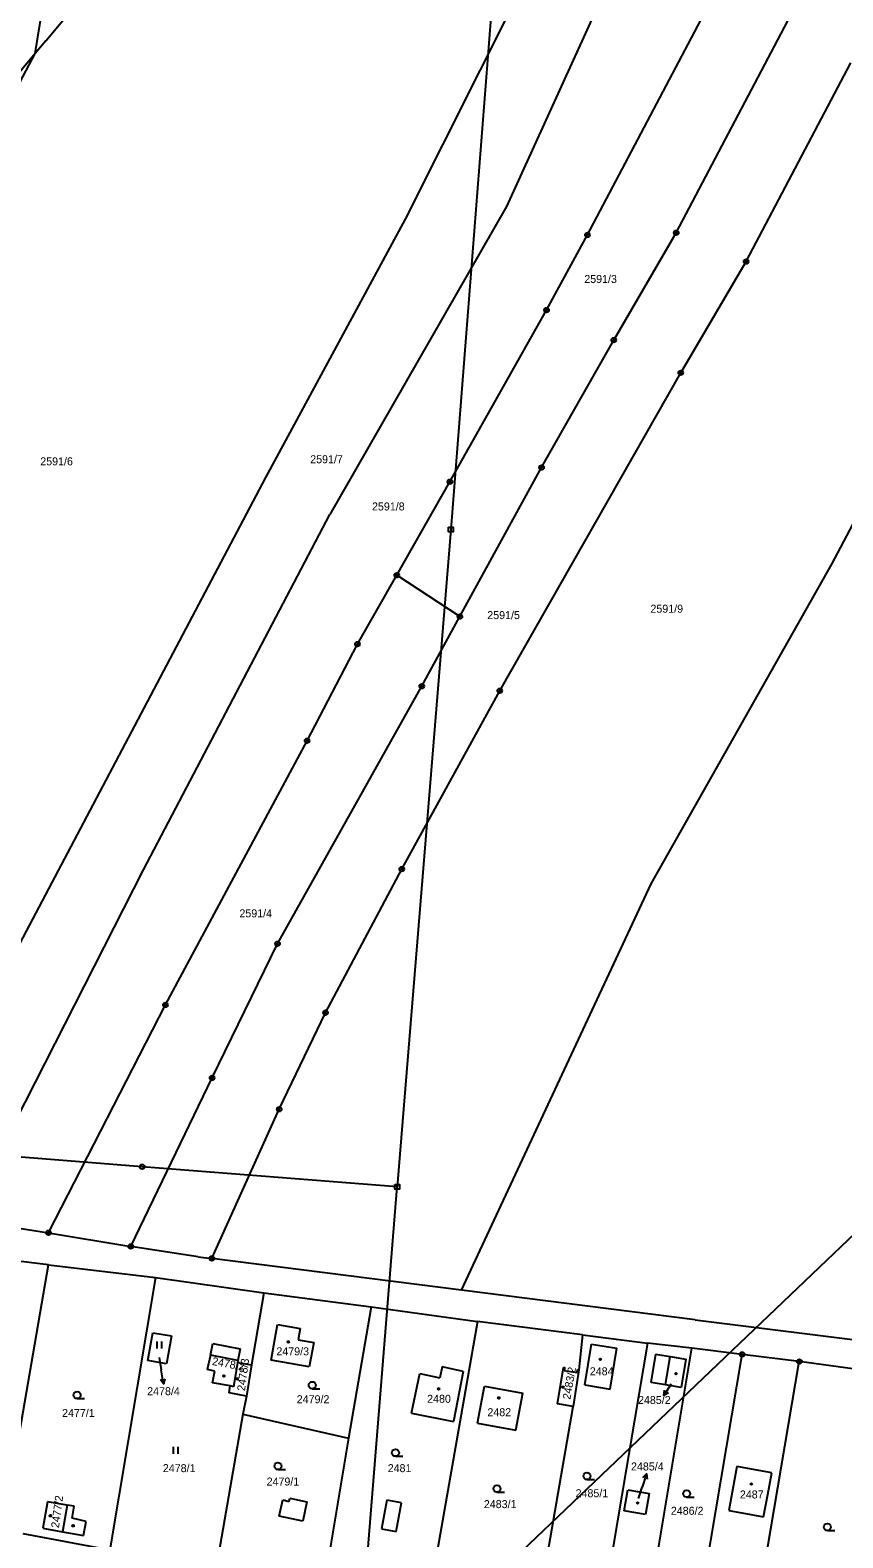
# Model space of a CAD drawing. Extents: x -755819 to -753140, y -1169796 to -1166000.
# Drawn here: x -754875.9 to -754702.7, y -1168962.2 to -1168641 of the extents above; entities that cross this region are included whole.
import ezdxf

# ---------------------------------------------------------------- set-up
doc = ezdxf.new("R2010")
doc.units = 0
for name, color, linetype in [('Vrstva 1', 7, 'Continuous'), ('Vrstva 12', 7, 'Continuous'), ('Vrstva 16', 7, 'Continuous'), ('Vrstva 18', 7, 'Continuous'), ('Vrstva 19', 7, 'Continuous'), ('Vrstva 24', 7, 'Continuous'), ('Vrstva 25', 7, 'Continuous'), ('Vrstva 26', 7, 'Continuous'), ('Vrstva 4', 7, 'Continuous'), ('Vrstva 6', 7, 'Continuous')]:
    doc.layers.add(name, color=color, linetype=linetype)

msp = doc.modelspace()

# ---------------------------------------------------------------- linework, layer by layer
at = {"layer": 'Vrstva 1'}
for p, q in [((-754872.54, -1168643.22), (-754838.5, -1168602.56)), ((-754757.13, -1168684.62), (-754726.37, -1168626.31)), ((-754738.2, -1168684.16), (-754710.64, -1168631.85)), ((-754872.54, -1168643.22), (-754874.8, -1168645.93)), ((-754874.8, -1168645.93), (-754910.46, -1168688.7)), ((-754723.33, -1168690.28), (-754700.98, -1168647.97)), ((-754765.83, -1168700.63), (-754757.13, -1168684.62)), ((-754751.53, -1168707.02), (-754738.2, -1168684.16)), ((-754737.24, -1168713.99), (-754723.33, -1168690.28)), ((-754786.42, -1168737.21), (-754765.83, -1168700.63)), ((-754766.9, -1168734.17), (-754751.53, -1168707.02)), ((-754775.8, -1168781.72), (-754737.24, -1168713.99)), ((-754797.77, -1168757.11), (-754786.42, -1168737.21)), ((-754784.31, -1168765.94), (-754766.9, -1168734.17)), ((-754806.14, -1168771.79), (-754797.77, -1168757.11)), ((-754784.31, -1168765.94), (-754797.77, -1168757.11)), ((-754792.43, -1168780.76), (-754784.31, -1168765.94)), ((-754816.87, -1168792.37), (-754806.14, -1168771.79)), ((-754823.16, -1168835.63), (-754792.43, -1168780.76)), ((-754796.68, -1168819.74), (-754775.8, -1168781.72)), ((-754847.05, -1168848.68), (-754816.87, -1168792.37)), ((-754812.93, -1168850.32), (-754796.68, -1168819.74)), ((-754837.1, -1168864.22), (-754823.16, -1168835.63)), ((-754871.98, -1168897.21), (-754847.05, -1168848.68)), ((-754822.81, -1168870.91), (-754812.93, -1168850.32)), ((-754854.45, -1168900.13), (-754837.1, -1168864.22)), ((-754837.16, -1168902.68), (-754822.81, -1168870.91)), ((-754889.68, -1168894.43), (-754871.98, -1168897.21)), ((-754871.98, -1168897.21), (-754854.45, -1168900.13)), ((-754840.06, -1168902.36), (-754854.45, -1168900.13)), ((-754871.94, -1168904.02), (-754894.96, -1168901.27)), ((-754881.68, -1168960.5), (-754871.94, -1168904.02)), ((-754871.94, -1168904.02), (-754849.15, -1168906.75)), ((-754840.06, -1168902.36), (-754837.16, -1168902.68)), ((-754783.97, -1168909.42), (-754837.16, -1168902.68)), ((-754849.15, -1168906.75), (-754858.89, -1168964.75)), ((-754849.15, -1168906.75), (-754826.1, -1168910)), ((-754826.1, -1168910), (-754828.7, -1168925.38)), ((-754826.1, -1168910), (-754803.19, -1168912.98)), ((-754734.16, -1168915.74), (-754783.97, -1168909.42)), ((-754803.19, -1168912.98), (-754808.02, -1168941.01)), ((-754803.19, -1168912.98), (-754780.52, -1168916.14)), ((-754824.53, -1168924.39), (-754823.17, -1168916.73)), ((-754823.17, -1168916.73), (-754818.36, -1168917.58)), ((-754780.52, -1168916.14), (-754791.18, -1168976.64)), ((-754758.15, -1168918.98), (-754780.52, -1168916.14)), ((-754734.16, -1168915.74), (-754697.79, -1168920.33)), ((-754850.78, -1168924.46), (-754849.73, -1168918.51)), ((-754849.73, -1168918.51), (-754845.74, -1168919.19)), ((-754845.74, -1168919.19), (-754846.8, -1168925.14)), ((-754818.36, -1168917.58), (-754818.8, -1168920.04)), ((-754818.8, -1168920.04), (-754815.46, -1168920.61)), ((-754758.15, -1168918.98), (-754758.97, -1168926.44)), ((-754758.15, -1168918.98), (-754744.35, -1168920.73)), ((-754837.46, -1168923.3), (-754838.13, -1168926.36)), ((-754837.46, -1168923.3), (-754836.98, -1168920.82)), ((-754836.98, -1168920.82), (-754831.15, -1168921.94)), ((-754831.15, -1168921.94), (-754831.63, -1168924.42)), ((-754815.46, -1168920.61), (-754816.39, -1168925.8)), ((-754757.66, -1168929.64), (-754756.25, -1168920.92)), ((-754756.25, -1168920.92), (-754750.85, -1168921.79)), ((-754744.35, -1168920.73), (-754754.6, -1168981.82)), ((-754752.26, -1168930.52), (-754750.85, -1168921.79)), ((-754745.12, -1168982.99), (-754734.85, -1168921.78)), ((-754734.85, -1168921.78), (-754744.35, -1168920.73)), ((-754724.15, -1168923.12), (-754734.85, -1168921.78)), ((-754734.49, -1168984.27), (-754724.15, -1168923.12)), ((-754711.97, -1168924.65), (-754724.15, -1168923.12)), ((-754846.8, -1168925.14), (-754850.78, -1168924.46)), ((-754836.53, -1168926.71), (-754838.13, -1168926.36)), ((-754837, -1168929.17), (-754836.53, -1168926.71)), ((-754831.7, -1168924.89), (-754832.54, -1168930.02)), ((-754831.63, -1168924.42), (-754831.7, -1168924.89)), ((-754831.7, -1168924.89), (-754828.7, -1168925.38)), ((-754828.7, -1168925.38), (-754829.78, -1168932)), ((-754816.39, -1168925.8), (-754824.53, -1168924.39)), ((-754788.11, -1168925.77), (-754788.59, -1168928.11)), ((-754783.58, -1168926.75), (-754788.11, -1168925.77)), ((-754783.58, -1168926.75), (-754785.68, -1168937.44)), ((-754763.47, -1168933.68), (-754762.26, -1168925.9)), ((-754762.26, -1168925.9), (-754761.95, -1168925.95)), ((-754761.95, -1168925.95), (-754762.05, -1168926.56)), ((-754762.05, -1168926.56), (-754759.32, -1168926.98)), ((-754758.97, -1168926.44), (-754760.14, -1168934.2)), ((-754759.32, -1168926.98), (-754759.23, -1168926.37)), ((-754759.23, -1168926.37), (-754758.97, -1168926.44)), ((-754740.48, -1168929.64), (-754739.49, -1168923.59)), ((-754739.49, -1168923.59), (-754736.16, -1168924.15)), ((-754736.16, -1168924.15), (-754737.17, -1168930.19)), ((-754722.37, -1168985.76), (-754711.97, -1168924.65)), ((-754689.59, -1168927.68), (-754711.97, -1168924.65)), ((-754833.23, -1168929.85), (-754837, -1168929.17)), ((-754833.44, -1168931.33), (-754833.23, -1168929.85)), ((-754832.54, -1168930.02), (-754833.23, -1168929.85)), ((-754794.65, -1168935.65), (-754792.87, -1168927.19)), ((-754792.87, -1168927.19), (-754788.59, -1168928.11)), ((-754780.53, -1168937.76), (-754779.04, -1168929.88)), ((-754779.04, -1168929.88), (-754770.9, -1168931.42)), ((-754757.66, -1168929.64), (-754752.26, -1168930.52)), ((-754737.17, -1168930.19), (-754740.48, -1168929.64)), ((-754829.78, -1168932), (-754833.44, -1168931.33)), ((-754829.78, -1168932), (-754830.54, -1168935.87)), ((-754772.38, -1168939.3), (-754770.9, -1168931.42)), ((-754830.54, -1168935.87), (-754836.29, -1168969.03)), ((-754830.54, -1168935.87), (-754808.02, -1168941.01)), ((-754794.65, -1168935.65), (-754785.68, -1168937.44)), ((-754768.05, -1168979.83), (-754760.14, -1168934.2)), ((-754760.14, -1168934.2), (-754763.47, -1168933.68)), ((-754780.53, -1168937.76), (-754772.38, -1168939.3)), ((-754808.02, -1168941.01), (-754813.4, -1168972.85)), ((-754725.27, -1168947), (-754727.01, -1168956.37)), ((-754717.86, -1168948.37), (-754725.27, -1168947)), ((-754718.71, -1168952.98), (-754717.86, -1168948.37)), ((-754749.31, -1168956.46), (-754748.5, -1168951.99)), ((-754748.5, -1168951.99), (-754743.95, -1168952.75)), ((-754872.18, -1168954.57), (-754873.15, -1168960.19)), ((-754868.02, -1168955.26), (-754872.18, -1168954.57)), ((-754866.51, -1168955.5), (-754868.02, -1168955.26)), ((-754866.92, -1168958.04), (-754866.51, -1168955.5)), ((-754743.95, -1168952.75), (-754744.75, -1168957.23)), ((-754719.58, -1168957.72), (-754718.71, -1168952.98)), ((-754863.95, -1168958.7), (-754866.92, -1168958.04)), ((-754864.49, -1168961.73), (-754863.95, -1168958.7)), ((-754744.75, -1168957.23), (-754749.31, -1168956.46)), ((-754727.01, -1168956.37), (-754724.23, -1168956.88)), ((-754724.23, -1168956.88), (-754719.58, -1168957.72)), ((-754877.47, -1168961.29), (-754858.89, -1168964.75)), ((-754873.15, -1168960.19), (-754869, -1168960.93)), ((-754869, -1168960.93), (-754864.49, -1168961.73))]:
    msp.add_line(p, q, dxfattribs=at)
at = {"layer": 'Vrstva 12'}
for p, q in [((-754775.11, -1168604.71), (-754786.26, -1168747.36)), ((-754786.26, -1168747.36), (-754797.68, -1168887.42)), ((-754645.34, -1168845.03), (-754819.27, -1169011.01)), ((-754852.01, -1168883.15), (-754932.99, -1168876.72)), ((-754797.68, -1168887.42), (-754852.01, -1168883.15)), ((-754815.14, -1169104.59), (-754797.68, -1168887.42))]:
    msp.add_line(p, q, dxfattribs=at)
at = {"layer": 'Vrstva 16'}
for p, q in [((-754848.36, -1168923.79), (-754847.95, -1168926.41)), ((-754847.49, -1168929.38), (-754847.95, -1168926.41)), ((-754740.84, -1168931.89), (-754739.19, -1168929.38)), ((-754744.56, -1168948.57), (-754745.47, -1168951.43)), ((-754746.22, -1168953.8), (-754745.47, -1168951.43))]:
    msp.add_line(p, q, dxfattribs=at)
for points in [[(-754847.15, -1168928.31), (-754847.49, -1168929.38), (-754848.14, -1168928.46)], [(-754739.87, -1168931.33), (-754740.84, -1168931.89), (-754740.7, -1168930.78)], [(-754745.34, -1168949.37), (-754744.56, -1168948.57), (-754744.39, -1168949.68)]]:
    msp.add_lwpolyline(points, dxfattribs=at)
at = {"layer": 'Vrstva 24'}
for centre, radius in [((-754757.13, -1168684.62), 0.5), ((-754757.13, -1168684.62), 0.1), ((-754738.2, -1168684.16), 0.5), ((-754738.2, -1168684.16), 0.1), ((-754723.33, -1168690.28), 0.5), ((-754723.33, -1168690.28), 0.1), ((-754765.83, -1168700.63), 0.5), ((-754765.83, -1168700.63), 0.1), ((-754751.53, -1168707.02), 0.5), ((-754751.53, -1168707.02), 0.1), ((-754737.24, -1168713.99), 0.5), ((-754737.24, -1168713.99), 0.1), ((-754766.9, -1168734.17), 0.5), ((-754786.42, -1168737.21), 0.5), ((-754786.42, -1168737.21), 0.1), ((-754766.9, -1168734.17), 0.1), ((-754797.77, -1168757.11), 0.5), ((-754797.77, -1168757.11), 0.1), ((-754784.31, -1168765.94), 0.5), ((-754784.31, -1168765.94), 0.1), ((-754806.14, -1168771.79), 0.5), ((-754806.14, -1168771.79), 0.1), ((-754792.43, -1168780.76), 0.5), ((-754792.43, -1168780.76), 0.1), ((-754775.8, -1168781.72), 0.5), ((-754775.8, -1168781.72), 0.1), ((-754816.87, -1168792.37), 0.5), ((-754816.87, -1168792.37), 0.1), ((-754796.68, -1168819.74), 0.5), ((-754796.68, -1168819.74), 0.1), ((-754823.16, -1168835.63), 0.5), ((-754823.16, -1168835.63), 0.1), ((-754847.05, -1168848.68), 0.5), ((-754847.05, -1168848.68), 0.1), ((-754812.93, -1168850.32), 0.5), ((-754812.93, -1168850.32), 0.1), ((-754837.1, -1168864.22), 0.5), ((-754837.1, -1168864.22), 0.1), ((-754822.81, -1168870.91), 0.5), ((-754822.81, -1168870.91), 0.1), ((-754871.98, -1168897.21), 0.5), ((-754871.98, -1168897.21), 0.1), ((-754854.45, -1168900.13), 0.5), ((-754854.45, -1168900.13), 0.1), ((-754837.16, -1168902.68), 0.5), ((-754837.16, -1168902.68), 0.1), ((-754724.15, -1168923.12), 0.5), ((-754724.15, -1168923.12), 0.1), ((-754711.97, -1168924.65), 0.5), ((-754711.97, -1168924.65), 0.1)]:
    msp.add_circle(centre, radius, dxfattribs=at)
at = {"layer": 'Vrstva 25'}
for p, q in [((-754848.8, -1168921.89), (-754848.8, -1168920.39)), ((-754847.8, -1168921.89), (-754847.8, -1168920.39)), ((-754865.87, -1168932.56), (-754864.27, -1168932.56)), ((-754815.78, -1168930.45), (-754814.18, -1168930.45)), ((-754845.31, -1168944.31), (-754845.31, -1168942.81)), ((-754844.31, -1168944.31), (-754844.31, -1168942.81)), ((-754798.03, -1168944.84), (-754796.43, -1168944.84)), ((-754823.08, -1168947.69), (-754821.48, -1168947.69)), ((-754757.23, -1168949.82), (-754755.63, -1168949.82)), ((-754776.4, -1168952.49), (-754774.8, -1168952.49)), ((-754735.98, -1168953.56), (-754734.38, -1168953.56)), ((-754706, -1168960.68), (-754704.4, -1168960.68))]:
    msp.add_line(p, q, dxfattribs=at)
for centre, radius in [((-754820.87, -1168920.47), 0.175), ((-754754.39, -1168924.2), 0.175), ((-754834.61, -1168927.72), 0.175), ((-754831.72, -1168928.34), 0.175), ((-754815.78, -1168929.7), 0.75), ((-754762.33, -1168930.11), 0.175), ((-754738.26, -1168927.22), 0.175), ((-754865.87, -1168931.81), 0.75), ((-754788.84, -1168930.48), 0.175), ((-754776.02, -1168932.39), 0.175), ((-754798.03, -1168944.09), 0.75), ((-754823.08, -1168946.94), 0.75), ((-754757.23, -1168949.07), 0.75), ((-754776.4, -1168951.74), 0.75), ((-754735.98, -1168952.81), 0.75), ((-754722.19, -1168950.73), 0.175), ((-754746.42, -1168954.81), 0.175), ((-754871.56, -1168957.52), 0.175), ((-754866.73, -1168959.65), 0.175), ((-754706, -1168959.93), 0.75)]:
    msp.add_circle(centre, radius, dxfattribs=at)
at = {"layer": 'Vrstva 26'}
for points in [[(-754786.76, -1168746.86), (-754785.76, -1168746.86), (-754785.76, -1168747.86), (-754786.76, -1168747.86)], [(-754798.18, -1168886.92), (-754797.18, -1168886.92), (-754797.18, -1168887.92), (-754798.18, -1168887.92)]]:
    msp.add_lwpolyline(points, close=True, dxfattribs=at)
msp.add_circle((-754852.01, -1168883.15), 0.5, dxfattribs=at)
at = {"layer": 'Vrstva 4'}
for p, q in [((-754831.63, -1168924.42), (-754837.46, -1168923.3)), ((-754743.54, -1168929.14), (-754742.56, -1168923.08)), ((-754742.56, -1168923.08), (-754739.49, -1168923.59)), ((-754740.48, -1168929.64), (-754743.54, -1168929.14)), ((-754868.02, -1168955.26), (-754869, -1168960.93)), ((-754822.8, -1168957.57), (-754822.04, -1168954.15)), ((-754822.04, -1168954.15), (-754820.72, -1168954.44)), ((-754820.72, -1168954.44), (-754820.57, -1168953.74)), ((-754820.57, -1168953.74), (-754816.9, -1168954.57)), ((-754816.9, -1168954.57), (-754817.81, -1168958.67)), ((-754799.88, -1168954.2), (-754801, -1168960.29)), ((-754796.78, -1168954.78), (-754799.88, -1168954.2)), ((-754797.9, -1168960.86), (-754796.78, -1168954.78)), ((-754817.81, -1168958.67), (-754822.8, -1168957.57)), ((-754801, -1168960.29), (-754797.9, -1168960.86))]:
    msp.add_line(p, q, dxfattribs=at)
at = {"layer": 'Vrstva 6'}
for p, q in [((-754795.87, -1168681.27), (-754757.02, -1168603.66)), ((-754705.07, -1168754.78), (-754637.5, -1168627.09)), ((-754874.8, -1168645.93), (-754872.55, -1168631.77)), ((-754754.37, -1168634.6), (-754774.34, -1168678.56)), ((-754918.51, -1168728.16), (-754874.8, -1168645.93)), ((-754774.34, -1168678.56), (-754812.01, -1168744.19)), ((-754825.63, -1168736.28), (-754795.87, -1168681.27)), ((-754880.05, -1168839.42), (-754825.63, -1168736.28)), ((-754851.74, -1168819.91), (-754812.01, -1168744.19)), ((-754743.55, -1168822.87), (-754705.07, -1168754.78)), ((-754889.68, -1168894.43), (-754851.74, -1168819.91)), ((-754783.97, -1168909.42), (-754743.55, -1168822.87))]:
    msp.add_line(p, q, dxfattribs=at)

# ---------------------------------------------------------------- texts
at = {"layer": 'Vrstva 16'}
for s, p in [('2478/4', (-754850.94, -1168931.82)), ('2485/2', (-754746.35, -1168933.7)), ('2485/4', (-754747.84, -1168947.86))]:
    msp.add_text(s, height=1.7, dxfattribs=at).set_placement(p)
at = {"layer": 'Vrstva 18'}
for s, height, p in [('2591/3', 1.7, (-754757.8, -1168694.84)), ('2591/6', 1.7, (-754873.73, -1168733.7)), ('2591/7', 1.7, (-754816.2, -1168733.25)), ('2591/8', 1.7, (-754803.03, -1168743.31)), ('2591/5', 1.7, (-754778.47, -1168766.46)), ('2591/9', 1.7, (-754743.7, -1168765.1)), ('2591/4', 1.7, (-754831.29, -1168830.01)), ('2478/4', 0.1, (-754848.61, -1168923.79)), ('2479/2', 1.7, (-754819.07, -1168933.53)), ('2477/1', 1.7, (-754869.08, -1168936.46)), ('2478/1', 1.7, (-754847.6, -1168948.22)), ('2481', 1.7, (-754799.69, -1168948.22)), ('2479/1', 1.7, (-754825.49, -1168951.07)), ('2485/1', 1.7, (-754759.65, -1168953.56)), ('2483/1', 1.7, (-754779.2, -1168955.88)), ('2486/2', 1.7, (-754739.35, -1168957.3))]:
    msp.add_text(s, height=height, dxfattribs=at).set_placement(p)
at = {"layer": 'Vrstva 19'}
for s, height, p in [('2479/3', 1.7, (-754823.41, -1168923.33)), ('2484', 1.7, (-754756.62, -1168927.58)), ('2485/2', 0.2, (-754738.89, -1168928.97)), ('2480', 1.7, (-754791.28, -1168933.44)), ('2482', 1.7, (-754778.44, -1168936.3)), ('2487', 1.7, (-754724.64, -1168953.82)), ('2485/4', 0.1, (-754746.47, -1168953.8))]:
    msp.add_text(s, height=height, dxfattribs=at).set_placement(p)
for s, rotation, p in [('2478/2', 349.6761, (-754837.21, -1168925.36)), ('2478/3', 82.6205, (-754830.11, -1168931)), ('2483/2', 79.9276, (-754760.77, -1168932.84)), ('2477/2', 82.334, (-754869.76, -1168960.19))]:
    msp.add_text(s, height=1.7, rotation=rotation, dxfattribs=at).set_placement(p)

doc.saveas('drawing.dxf')
